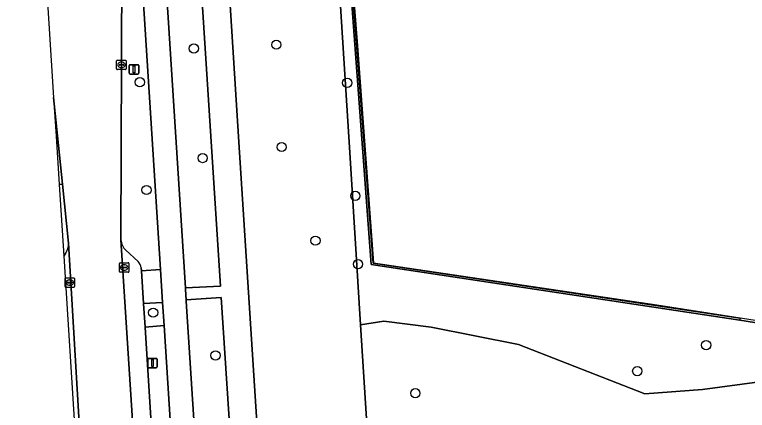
# Model space of a CAD drawing. Extents: x 160732 to 162107, y 387428 to 388479.
# Drawn here: x 160765 to 160842.6, y 387722.7 to 387764.6 of the extents above; entities that cross this region are included whole.
import ezdxf

# ---------------------------------------------------------------- set-up
doc = ezdxf.new("R2010")
doc.units = 0
for name, color, linetype in [('IMGEO_Boom', 7, 'Continuous'), ('IMGEO_Fietspad_gesloten', 7, 'Continuous'), ('IMGEO_Gemengd_bos', 7, 'Continuous'), ('IMGEO_Groenvoorziening', 7, 'Continuous'), ('IMGEO_Haag', 7, 'Continuous'), ('IMGEO_Hek', 7, 'Continuous'), ('IMGEO_Kolk', 7, 'Continuous'), ('IMGEO_Lichtmast', 7, 'Continuous'), ('IMGEO_Parkeervlak_open', 7, 'Continuous'), ('IMGEO_Rijbaan_lokaal_gesloten', 7, 'Continuous'), ('IMGEO_Verkeerseiland_open', 7, 'Continuous'), ('IMGEO_Voetpad_open', 7, 'Continuous')]:
    doc.layers.add(name, color=color, linetype=linetype)

msp = doc.modelspace()

# ---------------------------------------------------------------- linework, layer by layer
at = {"layer": 'IMGEO_Boom'}
for centre in [(160783.976, 387761.003), (160792.704, 387761.404), (160778.256, 387757.432), (160800.209, 387757.37), (160793.275, 387750.585), (160784.909, 387749.416), (160778.964, 387746.038), (160801.07, 387745.423), (160796.847, 387740.684), (160801.353, 387738.197), (160779.67, 387733.072), (160838.2, 387729.644), (160786.272, 387728.549), (160830.91, 387726.896), (160807.423, 387724.555)]:
    msp.add_circle(centre, 0.489, dxfattribs=at)
at = {"layer": 'IMGEO_Fietspad_gesloten'}
for points in [[(160782.078, 387808.7), (160782.687, 387799.525), (160779.03, 387799.224), (160779.773, 387787.586), (160783.421, 387787.786), (160783.956, 387779.988), (160780.272, 387779.78), (160780.349, 387778.57), (160784.006, 387778.788), (160784.425, 387772.506), (160786.8, 387735.87), (160783.089, 387735.684), (160783.099, 387735.531), (160783.167, 387734.443), (160786.866, 387734.682), (160788.284, 387713.299)], [(160775.911, 387808.15), (160776.511, 387798.943), (160776.861, 387793.57), (160777.042, 387790.538), (160777.303, 387786.485), (160777.728, 387779.899), (160777.936, 387776.862), (160778.114, 387774.089), (160780.451, 387737.622), (160780.674, 387734.141), (160780.829, 387731.728), (160782.143, 387711.219), (160782.295, 387708.847), (160783.655, 387687.632), (160783.807, 387685.267), (160783.81, 387685.214), (160785.147, 387664.36), (160785.301, 387661.952), (160786.593, 387641.781), (160787.299, 387630.77)], [(160787.734, 387663.193), (160786.461, 387683.344), (160786.451, 387683.504), (160786.382, 387684.573), (160786.374, 387684.702), (160784.625, 387711.825), (160784.547, 387713.03), (160783.176, 387734.3), (160783.167, 387734.443), (160783.099, 387735.531), (160783.089, 387735.684), (160780.63, 387774.181), (160780.367, 387778.293), (160780.349, 387778.57), (160780.272, 387779.78), (160779.773, 387787.586), (160779.03, 387799.224), (160778.689, 387804.56), (160778.447, 387808.354)], [(160795.717, 387642.609), (160791.298, 387711.382), (160791.104, 387714.385), (160788.816, 387750), (160787.241, 387774.517), (160787.185, 387775.381), (160786.004, 387793.982)]]:
    msp.add_lwpolyline(points, dxfattribs=at)
at = {"layer": 'IMGEO_Gemengd_bos'}
msp.add_lwpolyline([(160848.844, 387731.158), (160841.776, 387732.282), (160802.745, 387738.152), (160798.563, 387794.681), (160798.464, 387794.676), (160798.236, 387794.663), (160797.637, 387794.63), (160797.662, 387794.233), (160800.471, 387750), (160801.191, 387738.66), (160801.627, 387731.791), (160804.079, 387732.169), (160809.108, 387731.529), (160818.344, 387729.698), (160831.695, 387724.483), (160837.821, 387724.94), (160843.856, 387725.764)], dxfattribs=at)
at = {"layer": 'IMGEO_Groenvoorziening'}
for points in [[(160809.285, 387663.427), (160805.546, 387675.076), (160805.094, 387677.162), (160801.627, 387731.791), (160801.191, 387738.66), (160800.471, 387750), (160797.662, 387794.233), (160797.637, 387794.63), (160786.004, 387793.982), (160787.185, 387775.381), (160787.241, 387774.517), (160788.816, 387750), (160791.104, 387714.385), (160791.298, 387711.382), (160795.717, 387642.609)], [(160798.981, 387790.884), (160802.958, 387738.314), (160841.797, 387732.473), (160841.776, 387732.282), (160848.844, 387731.158)], [(160776.005, 387776.342), (160776.126, 387774.017), (160776.36, 387769.542), (160776.244, 387740.768)], [(160778.416, 387737.795), (160778.436, 387737.479), (160780.451, 387737.622), (160778.114, 387774.089)], [(160769.134, 387755.833), (160769.394, 387751.737), (160769.562, 387751.755), (160769.135, 387755.821), (160769.134, 387755.833)], [(160770.71, 387740.415), (160770.075, 387746.649), (160769.72, 387746.616), (160770.202, 387739.036)], [(160776.761, 387739.662), (160778.071, 387738.497)], [(160770.202, 387739.036), (160770.4, 387739.32)], [(160895.38, 387718.372), (160894.443, 387722.707), (160894.415, 387722.812), (160852.553, 387721.218), (160852.179, 387721.911), (160851.798, 387722.887), (160848.429, 387724.849), (160843.856, 387725.764), (160837.821, 387724.94), (160831.695, 387724.483), (160818.344, 387729.698), (160809.108, 387731.529), (160804.079, 387732.169), (160801.627, 387731.791), (160805.094, 387677.162), (160805.546, 387675.076), (160809.285, 387663.427)]]:
    msp.add_lwpolyline(points, dxfattribs=at)
for points in [[(160798.981, 387790.884), (160798.693, 387794.689), (160798.563, 387794.681), (160802.745, 387738.152), (160841.776, 387732.282), (160841.797, 387732.473), (160802.958, 387738.314)], [(160780.349, 387778.57), (160780.367, 387778.293), (160780.63, 387774.181), (160783.089, 387735.684), (160786.8, 387735.87), (160784.425, 387772.506), (160784.006, 387778.788)], [(160780.674, 387734.141), (160778.655, 387734.029), (160778.813, 387731.553), (160780.829, 387731.728)], [(160783.167, 387734.443), (160783.176, 387734.3), (160784.547, 387713.03), (160788.284, 387713.299), (160786.866, 387734.682)]]:
    msp.add_lwpolyline(points, close=True, dxfattribs=at)
for centre, radius, start, end in [((160768.875, 387740.343), 1.836, 326.14179, 2.24404), ((160778.189, 387741.003), 1.959, 186.89778, 223.20972), ((160777.335, 387737.699), 1.086, 5.05496, 47.28894)]:
    msp.add_arc(centre, radius, start, end, dxfattribs=at)
at = {"layer": 'IMGEO_Haag'}
msp.add_lwpolyline([(160802.958, 387738.314), (160798.981, 387790.884), (160798.693, 387794.689), (160798.563, 387794.681), (160802.745, 387738.152), (160841.776, 387732.282), (160841.797, 387732.473)], close=True, dxfattribs=at)
at = {"layer": 'IMGEO_Hek'}
msp.add_lwpolyline([(160798.739, 387794.691), (160798.948, 387791.487), (160801.281, 387761.287), (160802.998, 387738.356), (160832.991, 387733.887), (160845.42, 387731.945), (160850.403, 387731.141), (160852.659, 387730.878), (160859.215, 387734.591), (160861.413, 387735.806), (160868.366, 387738.892), (160873.04, 387740.825), (160876.236, 387742.297), (160877.484, 387743.058), (160878.225, 387743.692), (160876.281, 387747.542), (160876.268, 387747.57), (160876.018, 387748.063), (160875.984, 387748.132), (160875.364, 387749.18), (160875.283, 387749.375), (160874.406, 387751.487), (160873.229, 387756.424)], dxfattribs=at)
at = {"layer": 'IMGEO_Kolk'}
for p, q in [((160775.807, 387758.842), (160775.807, 387759.694)), ((160775.882, 387759.768), (160776.734, 387759.768)), ((160776.808, 387759.694), (160776.808, 387758.842)), ((160776.066, 387759.262), (160776.066, 387759.274)), ((160776.504, 387759.225), (160776.106, 387759.225)), ((160776.109, 387759.311), (160776.507, 387759.311)), ((160776.318, 387758.988), (160776.293, 387758.988)), ((160776.295, 387759.548), (160776.32, 387759.548)), ((160776.55, 387759.274), (160776.55, 387759.262)), ((160776.734, 387758.768), (160775.882, 387758.768)), ((160776.107, 387737.422), (160776.107, 387738.274)), ((160776.182, 387738.348), (160777.034, 387738.348)), ((160776.595, 387738.128), (160776.62, 387738.128)), ((160777.108, 387738.274), (160777.108, 387737.422)), ((160777.034, 387737.348), (160776.182, 387737.348)), ((160776.366, 387737.842), (160776.366, 387737.854)), ((160776.804, 387737.805), (160776.406, 387737.805)), ((160776.409, 387737.891), (160776.807, 387737.891)), ((160776.618, 387737.568), (160776.593, 387737.568)), ((160776.85, 387737.854), (160776.85, 387737.842)), ((160770.344, 387735.823), (160770.344, 387736.675)), ((160770.419, 387736.749), (160771.271, 387736.749)), ((160770.832, 387736.529), (160770.857, 387736.529)), ((160771.345, 387736.675), (160771.345, 387735.823)), ((160771.271, 387735.749), (160770.419, 387735.749)), ((160770.603, 387736.243), (160770.603, 387736.255)), ((160771.041, 387736.206), (160770.643, 387736.206)), ((160770.646, 387736.292), (160771.044, 387736.292)), ((160770.855, 387735.969), (160770.83, 387735.969)), ((160771.087, 387736.255), (160771.087, 387736.243))]:
    msp.add_line(p, q, dxfattribs=at)
for points in [[(160775.807, 387758.842), (160775.807, 387759.694)], [(160775.882, 387759.768), (160776.734, 387759.768)], [(160776.808, 387759.694), (160776.808, 387758.842)], [(160776.734, 387758.768), (160775.882, 387758.768)], [(160776.107, 387737.422), (160776.107, 387738.274)], [(160776.182, 387738.348), (160777.034, 387738.348)], [(160777.108, 387738.274), (160777.108, 387737.422)], [(160777.034, 387737.348), (160776.182, 387737.348)], [(160770.344, 387735.823), (160770.344, 387736.675)], [(160770.419, 387736.749), (160771.271, 387736.749)], [(160771.345, 387736.675), (160771.345, 387735.823)], [(160771.271, 387735.749), (160770.419, 387735.749)]]:
    msp.add_lwpolyline(points, dxfattribs=at)
for centre, radius, start, end in [((160775.884, 387759.692), 0.0765, 91.55205, 178.44795), ((160775.884, 387759.692), 0.0765, 91.55205, 178.44795), ((160776.732, 387759.692), 0.0765, 1.55205, 88.44795), ((160776.732, 387759.692), 0.0765, 1.55205, 88.44795), ((160776.106, 387759.271), 0.0403, 85.87752, 175.75265), ((160776.103, 387759.261), 0.0366, 178.93798, 274.71019), ((160776.507, 387759.268), 0.043, 264.86636, 352.45326), ((160776.511, 387759.273), 0.0386, 1.73085, 96.63898), ((160775.884, 387758.844), 0.0765, 181.55205, 268.44795), ((160775.884, 387758.844), 0.0765, 181.55205, 268.44795), ((160776.732, 387758.844), 0.0765, 271.55205, 358.44795), ((160776.732, 387758.844), 0.0765, 271.55205, 358.44795), ((160776.184, 387738.272), 0.0765, 91.55205, 178.44795), ((160776.184, 387738.272), 0.0765, 91.55205, 178.44795), ((160777.032, 387738.272), 0.0765, 1.55205, 88.44795), ((160777.032, 387738.272), 0.0765, 1.55205, 88.44795), ((160776.184, 387737.424), 0.0765, 181.55205, 268.44795), ((160776.184, 387737.424), 0.0765, 181.55205, 268.44795), ((160776.406, 387737.851), 0.0403, 85.87752, 175.75265), ((160776.403, 387737.841), 0.0366, 178.93798, 274.71019), ((160776.807, 387737.848), 0.043, 264.86636, 352.45326), ((160776.811, 387737.853), 0.0386, 1.73085, 96.63898), ((160777.032, 387737.424), 0.0765, 271.55205, 358.44795), ((160777.032, 387737.424), 0.0765, 271.55205, 358.44795), ((160770.421, 387736.673), 0.0765, 91.55205, 178.44795), ((160770.421, 387736.673), 0.0765, 91.55205, 178.44795), ((160771.269, 387736.673), 0.0765, 1.55205, 88.44795), ((160771.269, 387736.673), 0.0765, 1.55205, 88.44795), ((160770.421, 387735.825), 0.0765, 181.55205, 268.44795), ((160770.421, 387735.825), 0.0765, 181.55205, 268.44795), ((160770.643, 387736.252), 0.0403, 85.87752, 175.75265), ((160770.64, 387736.242), 0.0366, 178.93798, 274.71019), ((160771.044, 387736.249), 0.043, 264.86636, 352.45326), ((160771.048, 387736.254), 0.0386, 1.73085, 96.63898), ((160771.269, 387735.825), 0.0765, 271.55205, 358.44795), ((160771.269, 387735.825), 0.0765, 271.55205, 358.44795)]:
    msp.add_arc(centre, radius, start, end, dxfattribs=at)
for centre, major_axis, ratio, start_param, end_param in [((160776.294, 387759.268), (-0.387, 0.002), 0.722429, 4.712389, 7.853982), ((160776.319, 387759.268), (-0.39, 0.002), 0.717154, 1.570796, 4.712389), ((160776.594, 387737.848), (-0.387, 0.002), 0.722429, 4.712389, 7.853982), ((160776.619, 387737.848), (-0.39, 0.002), 0.717154, 1.570796, 4.712389), ((160770.831, 387736.249), (-0.387, 0.002), 0.722429, 4.712389, 7.853982), ((160770.856, 387736.249), (-0.39, 0.002), 0.717154, 1.570796, 4.712389)]:
    msp.add_ellipse(centre, major_axis=major_axis, ratio=ratio, start_param=start_param, end_param=end_param, dxfattribs=at)
at = {"layer": 'IMGEO_Lichtmast'}
for p, q in [((160777.147, 387758.387), (160777.147, 387759.187)), ((160777.147, 387759.187), (160777.147, 387758.387)), ((160777.247, 387759.287), (160778.037, 387759.287)), ((160778.037, 387759.287), (160777.247, 387759.287)), ((160778.137, 387759.187), (160778.137, 387758.387)), ((160778.137, 387758.387), (160778.137, 387759.187)), ((160778.037, 387758.287), (160777.247, 387758.287)), ((160777.247, 387758.287), (160778.037, 387758.287)), ((160779.096, 387727.342), (160779.096, 387728.142)), ((160779.096, 387728.142), (160779.096, 387727.342)), ((160779.196, 387728.242), (160779.986, 387728.242)), ((160779.986, 387728.242), (160779.196, 387728.242)), ((160780.086, 387728.142), (160780.086, 387727.342)), ((160780.086, 387727.342), (160780.086, 387728.142)), ((160779.986, 387727.242), (160779.196, 387727.242)), ((160779.196, 387727.242), (160779.986, 387727.242))]:
    msp.add_line(p, q, dxfattribs=at)
for points in [[(160777.567, 387759.162), (160777.717, 387759.162), (160777.717, 387758.412), (160777.567, 387758.412), (160777.567, 387759.162)], [(160779.516, 387728.117), (160779.666, 387728.117), (160779.666, 387727.367), (160779.516, 387727.367), (160779.516, 387728.117)]]:
    msp.add_lwpolyline(points, dxfattribs=at)
for centre, start, end in [((160777.247, 387759.187), 90, 180), ((160777.247, 387759.187), 90, 180), ((160778.037, 387759.187), 0, 90), ((160778.037, 387759.187), 360, 90), ((160777.247, 387758.387), 180, 270), ((160777.247, 387758.387), 180, 270), ((160778.037, 387758.387), 270, 0), ((160778.037, 387758.387), 270, 0), ((160779.196, 387728.142), 90, 180), ((160779.196, 387728.142), 90, 180), ((160779.986, 387728.142), 0, 90), ((160779.986, 387728.142), 360, 90), ((160779.196, 387727.342), 180, 270), ((160779.196, 387727.342), 180, 270), ((160779.986, 387727.342), 270, 0), ((160779.986, 387727.342), 270, 0)]:
    msp.add_arc(centre, 0.1, start, end, dxfattribs=at)
at = {"layer": 'IMGEO_Parkeervlak_open'}
for points in [[(160777.237, 387638.541), (160775.722, 387660.504), (160775.532, 387663.565), (160774.48, 387680.079), (160774.376, 387681.916), (160773.184, 387698.913), (160770.71, 387740.415)], [(160776.244, 387740.768), (160782.829, 387638.652)], [(160778.071, 387738.497), (160776.761, 387739.662)], [(160770.4, 387739.32), (160770.202, 387739.036), (160775.17, 387660.958), (160776.761, 387639.242)], [(160780.268, 387708.69), (160780.111, 387711.161), (160778.813, 387731.553), (160778.655, 387734.029), (160778.436, 387737.479), (160778.416, 387737.795)]]:
    msp.add_lwpolyline(points, dxfattribs=at)
for centre, radius, start, end in [((160768.875, 387740.343), 1.836, 326.14179, 2.24404), ((160778.189, 387741.003), 1.959, 186.89778, 223.20972), ((160777.335, 387737.699), 1.086, 5.05496, 47.28894)]:
    msp.add_arc(centre, radius, start, end, dxfattribs=at)
at = {"layer": 'IMGEO_Rijbaan_lokaal_gesloten'}
for points in [[(160765.01, 387820.944), (160766.964, 387789.936), (160769.134, 387755.833), (160769.135, 387755.821), (160769.562, 387751.755), (160770.075, 387746.649), (160770.71, 387740.415), (160773.184, 387698.913), (160774.376, 387681.916), (160774.48, 387680.079), (160775.532, 387663.565)], [(160782.829, 387638.652), (160776.244, 387740.768), (160776.36, 387769.542), (160776.126, 387774.017), (160776.005, 387776.342), (160775.754, 387780.206), (160775.365, 387786.357), (160775.135, 387789.987), (160774.885, 387793.896), (160774.573, 387798.797), (160774.407, 387801.396), (160773.592, 387807.502)]]:
    msp.add_lwpolyline(points, dxfattribs=at)
at = {"layer": 'IMGEO_Verkeerseiland_open'}
msp.add_lwpolyline([(160769.72, 387746.616), (160770.075, 387746.649), (160769.562, 387751.755), (160769.394, 387751.737)], close=True, dxfattribs=at)
at = {"layer": 'IMGEO_Voetpad_open'}
for points in [[(160780.451, 387737.622), (160778.436, 387737.479), (160778.655, 387734.029), (160780.674, 387734.141)], [(160780.829, 387731.728), (160778.813, 387731.553), (160780.111, 387711.161), (160782.143, 387711.219)]]:
    msp.add_lwpolyline(points, close=True, dxfattribs=at)

doc.saveas('drawing.dxf')
